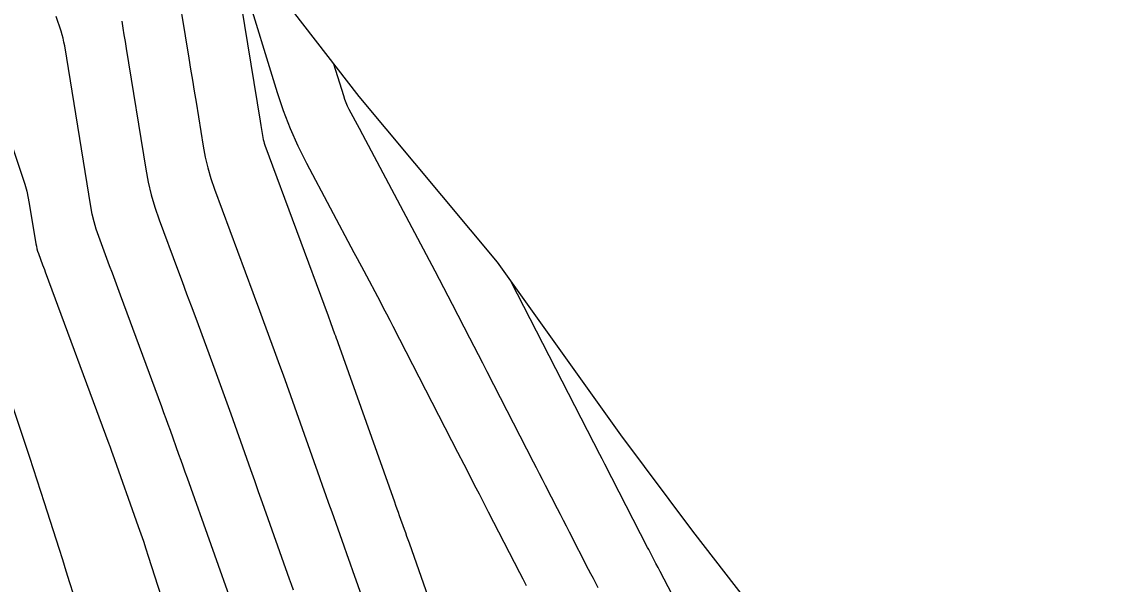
# Model space of a CAD drawing. Extents: x 954385 to 988206, y 1868364 to 1924553.
# Drawn here: x 955263.4 to 955315.3, y 1923625.4 to 1923652.3 of the extents above; entities that cross this region are included whole.
import ezdxf

# ---------------------------------------------------------------- set-up
doc = ezdxf.new("R2010")
doc.units = 0
for name, color, linetype in [('Ex_Major Contours', 7, 'Continuous'), ('Ex_Minor Contours', 7, 'Continuous'), ('Perimeter', 7, 'Continuous')]:
    doc.layers.add(name, color=color, linetype=linetype)

msp = doc.modelspace()

# ---------------------------------------------------------------- linework, layer by layer
at = {"layer": 'Ex_Major Contours'}
for points in [[(955268.201, 1923652.339), (955268.254, 1923652.014), (955268.307, 1923651.689), (955268.36, 1923651.363), (955268.413, 1923651.038), (955269.355, 1923645.26), (955269.47, 1923644.643), (955269.615, 1923644.033), (955269.79, 1923643.432), (955269.993, 1923642.838), (955270.868, 1923640.471), (955271.085, 1923639.884), (955271.302, 1923639.297), (955271.519, 1923638.71), (955271.736, 1923638.124), (955272.648, 1923635.657), (955272.842, 1923635.129), (955273.034, 1923634.601), (955273.225, 1923634.071), (955273.414, 1923633.541), (955274.166, 1923631.421), (955274.354, 1923630.89), (955274.542, 1923630.36), (955274.731, 1923629.83), (955274.919, 1923629.3), (955276.212, 1923625.657), (955276.305, 1923625.393), (955276.399, 1923625.129)], [(955295.296, 1923623.397), (955293.943, 1923626.004), (955293.844, 1923626.195), (955293.744, 1923626.386), (955293.546, 1923626.769), (955293.496, 1923626.864), (955293.447, 1923626.96), (955293.398, 1923627.056), (955293.348, 1923627.152), (955291.305, 1923631.135), (955291.174, 1923631.389), (955290.956, 1923631.814), (955290.869, 1923631.984), (955290.782, 1923632.154), (955286.819, 1923639.873)]]:
    msp.add_lwpolyline(points, dxfattribs=at)
at = {"layer": 'Ex_Minor Contours'}
for points in [[(955270.727, 1923654.771), (955271.409, 1923650.577), (955271.495, 1923650.05), (955271.581, 1923649.522), (955271.667, 1923648.995), (955271.752, 1923648.467), (955272.096, 1923646.357), (955272.195, 1923645.833), (955272.318, 1923645.315), (955272.466, 1923644.804), (955272.639, 1923644.3), (955274.466, 1923639.356), (955274.594, 1923639.009), (955274.723, 1923638.662), (955274.851, 1923638.315), (955274.979, 1923637.968), (955275.492, 1923636.58), (955275.62, 1923636.233), (955275.746, 1923635.885), (955275.872, 1923635.537), (955275.996, 1923635.189), (955277.659, 1923630.502), (955277.804, 1923630.093), (955277.949, 1923629.684), (955278.094, 1923629.275), (955278.239, 1923628.866), (955278.82, 1923627.23), (955278.965, 1923626.822), (955279.11, 1923626.413), (955279.255, 1923626.004), (955279.399, 1923625.596), (955280.084, 1923623.663)], [(955273.773, 1923653.999), (955274.823, 1923647.548), (955274.854, 1923647.356), (955274.885, 1923647.164), (955274.948, 1923646.779), (955274.966, 1923646.683), (955274.988, 1923646.589), (955275.015, 1923646.496), (955275.047, 1923646.404), (955278.064, 1923638.24), (955278.183, 1923637.919), (955278.381, 1923637.384), (955278.42, 1923637.277), (955278.459, 1923637.17), (955278.498, 1923637.063), (955278.536, 1923636.955), (955281.239, 1923629.336), (955281.297, 1923629.172), (955281.355, 1923629.008), (955281.413, 1923628.844), (955281.471, 1923628.68), (955281.704, 1923628.025), (955281.762, 1923627.861), (955281.82, 1923627.697), (955281.879, 1923627.533), (955281.937, 1923627.369), (955283.307, 1923623.5)], [(955287.55, 1923625.319), (955287.391, 1923625.628), (955287.233, 1923625.937), (955285.74, 1923628.845), (955285.594, 1923629.13), (955285.448, 1923629.415), (955285.301, 1923629.7), (955285.155, 1923629.985), (955284.57, 1923631.124), (955284.278, 1923631.694), (955283.985, 1923632.264), (955281.182, 1923637.724), (955281.029, 1923638.02), (955280.876, 1923638.315), (955280.722, 1923638.609), (955280.567, 1923638.903), (955279.788, 1923640.371), (955279.477, 1923640.959), (955279.321, 1923641.252), (955277.049, 1923645.536), (955276.639, 1923646.356), (955276.269, 1923647.193), (955275.939, 1923648.046), (955275.65, 1923648.916), (955274.071, 1923654.068)], [(955273.604, 1923624.084), (955271.338, 1923630.466), (955271.237, 1923630.751), (955271.136, 1923631.036), (955271.035, 1923631.321), (955270.934, 1923631.607), (955270.529, 1923632.747), (955270.427, 1923633.032), (955270.325, 1923633.317), (955270.221, 1923633.601), (955270.117, 1923633.885), (955268.14, 1923639.233), (955268.01, 1923639.583), (955267.881, 1923639.933), (955267.752, 1923640.283), (955267.622, 1923640.633), (955267.105, 1923642.034), (955266.984, 1923642.386), (955266.88, 1923642.743), (955266.794, 1923643.104), (955266.726, 1923643.471), (955265.472, 1923651.165), (955265.439, 1923651.344), (955265.399, 1923651.52), (955265.352, 1923651.695), (955265.298, 1923651.868), (955265.066, 1923652.557)], [(955261.69, 1923650.133), (955263.46, 1923644.879), (955263.565, 1923644.545), (955263.656, 1923644.208), (955263.733, 1923643.867), (955263.797, 1923643.524), (955264.097, 1923641.681), (955264.118, 1923641.566), (955264.145, 1923641.452), (955264.178, 1923641.34), (955264.216, 1923641.229), (955264.419, 1923640.678), (955264.501, 1923640.458), (955264.542, 1923640.348), (955267.586, 1923632.114), (955267.601, 1923632.074), (955267.615, 1923632.034), (955267.63, 1923631.993), (955267.644, 1923631.953), (955267.73, 1923631.712), (955267.758, 1923631.632), (955268.991, 1923628.158), (955269.115, 1923627.804), (955269.236, 1923627.449), (955269.354, 1923627.093), (955269.469, 1923626.736), (955270.078, 1923624.813)], [(955278.333, 1923650.292), (955278.798, 1923648.776), (955278.852, 1923648.611), (955278.915, 1923648.45), (955278.985, 1923648.292), (955279.062, 1923648.137), (955279.55, 1923647.216), (955279.713, 1923646.91), (955283.166, 1923640.398), (955283.377, 1923639.999), (955283.586, 1923639.598), (955283.795, 1923639.198), (955284.002, 1923638.796), (955284.827, 1923637.188), (955285.033, 1923636.786), (955285.24, 1923636.384), (955285.446, 1923635.982), (955285.652, 1923635.58), (955287.872, 1923631.258), (955288.015, 1923630.979), (955288.158, 1923630.699), (955288.302, 1923630.42), (955288.445, 1923630.141), (955289.018, 1923629.024), (955289.161, 1923628.745), (955289.304, 1923628.466), (955289.448, 1923628.187), (955289.591, 1923627.908), (955290.507, 1923626.122), (955290.622, 1923625.899), (955290.736, 1923625.676), (955290.852, 1923625.453), (955290.967, 1923625.231)], [(955261.902, 1923637.056), (955263.784, 1923631.476), (955263.965, 1923630.934), (955264.145, 1923630.39), (955264.321, 1923629.846), (955264.496, 1923629.301), (955265.189, 1923627.119), (955265.362, 1923626.574), (955265.535, 1923626.029), (955265.709, 1923625.483), (955265.882, 1923624.938)]]:
    msp.add_lwpolyline(points, dxfattribs=at)
at = {"layer": 'Perimeter'}
msp.add_lwpolyline([(955273.267, 1923656.841), (955279.531, 1923648.743), (955286.148, 1923640.812), (955292.054, 1923632.545), (955295.488, 1923627.927), (955298.082, 1923624.602), (955299.179, 1923623.124), (955301.346, 1923617.593), (955301.863, 1923615.934), (955303.227, 1923611.911), (955304.954, 1923606.907), (955305.182, 1923606.255), (955307.412, 1923600.728), (955308.662, 1923598.17), (955310.032, 1923595.397), (955312.07, 1923589.755), (955312.339, 1923589.398), (955315.279, 1923584.732)], dxfattribs=at)

doc.saveas('drawing.dxf')
